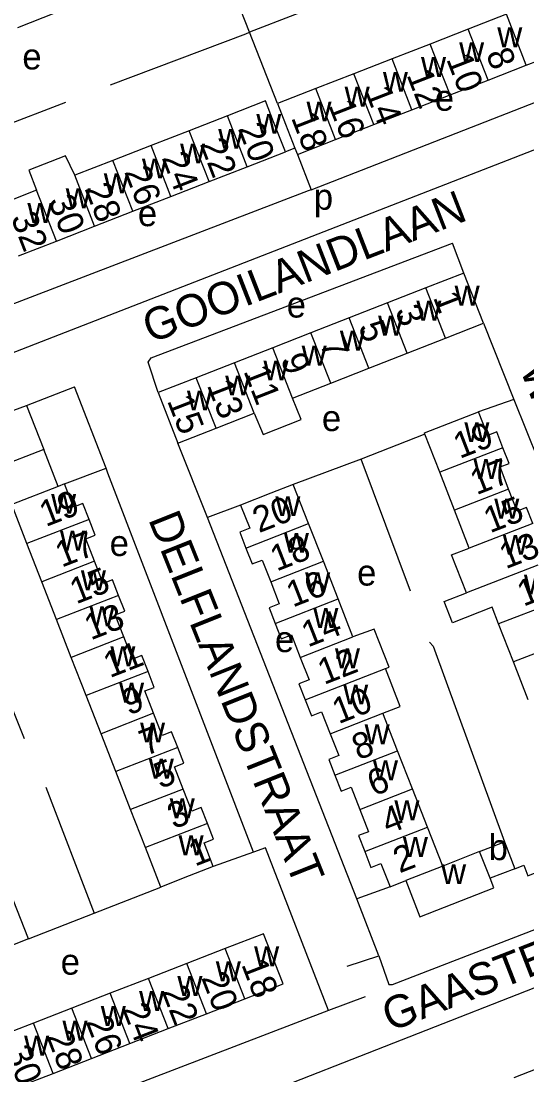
# Model space of a CAD drawing. Extents: x 159675 to 162108, y 386471 to 388472.
# Drawn here: x 160114 to 160192.1, y 387507.9 to 387670.8 of the extents above; entities that cross this region are included whole.
import ezdxf

# ---------------------------------------------------------------- set-up
doc = ezdxf.new("R2010")
doc.units = 0
for name, color, linetype in [('BLT_Basislijn', 7, 'Continuous'), ('BLT_Bebouwing', 7, 'Continuous'), ('BLT_Centroide', 7, 'Continuous'), ('BLT_Huisnummer', 7, 'Continuous'), ('BLT_Huisnummer_ tussenligend', 7, 'Continuous'), ('BLT_Onderverdeling_panden', 7, 'Continuous'), ('BLT_Straatnaam', 7, 'Continuous')]:
    doc.layers.add(name, color=color, linetype=linetype)

msp = doc.modelspace()

# ---------------------------------------------------------------- linework, layer by layer
at = {"layer": 'BLT_Basislijn'}
for p, q in [((160149.27, 387669.04), (160144.64, 387680.86)), ((160175.77, 387679.33), (160149.27, 387669.04)), ((160153.59, 387658.03), (160149.27, 387669.04)), ((160158.76, 387644.69), (160212.01, 387665.49)), ((160214.75, 387659.21), (160100.88, 387614.87)), ((160120.82, 387658.18), (160088.6, 387645.84)), ((160156.28, 387651.12), (160154.8, 387650.55)), ((160156.65, 387650.16), (160158.76, 387644.69)), ((160182.38, 387631.82), (160180.62, 387636.43)), ((160185.42, 387624.05), (160190.1, 387612.3)), ((160114.83, 387611.35), (160122.2, 387614.24)), ((160127.09, 387601.65), (160122.2, 387614.24)), ((160190.1, 387612.3), (160184.63, 387610.36)), ((160190.1, 387612.3), (160213.55, 387553.43)), ((160114.83, 387611.35), (160117.48, 387604.55)), ((160176.35, 387606.92), (160166.48, 387603.06)), ((160142.79, 387594.02), (160138.17, 387605.55)), ((160166.48, 387603.06), (160156.01, 387599.15)), ((160174.12, 387582.68), (160166.48, 387603.06)), ((160120.67, 387599.23), (160127.09, 387601.65)), ((160147.88, 387595.97), (160142.79, 387594.02)), ((160165.83, 387535.13), (160142.79, 387594.02)), ((160114.51, 387559.86), (160101.64, 387591.77)), ((160117.81, 387552.36), (160125.28, 387532.9)), ((160149.89, 387542.34), (160143.66, 387540.09)), ((160125.28, 387532.9), (160135.55, 387536.93)), ((160170.96, 387536.98), (160165.83, 387535.13)), ((160115.11, 387528.91), (160125.28, 387532.9)), ((160203.43, 387525.36), (160144.48, 387502.23)), ((160164.35, 387524.68), (160169.21, 387526.29)), ((160167.14, 387519.97), (160161.46, 387517.85))]:
    msp.add_line(p, q, dxfattribs=at)
for points in [[(160127.76, 387660.91), (160148.68, 387668.81), (160149.27, 387669.04)], [(160158.76, 387644.69), (160158.32, 387644.52), (160098.29, 387621.51)], [(160135.13, 387613.34), (160133.59, 387618.06), (160134.07, 387618.74), (160180.62, 387636.43)], [(160079.83, 387597.77), (160080.23, 387597.97), (160101.74, 387606.54), (160114.83, 387611.35)], [(160149.89, 387542.34), (160127.38, 387600.9), (160127.09, 387601.65)], [(160177.05, 387574.78), (160177.64, 387574.18), (160188.64, 387543.91)], [(160190.24, 387539.77), (160191.61, 387540.32), (160192.26, 387538.64), (160204.95, 387543.89)], [(160161.46, 387517.85), (160151.73, 387543), (160149.89, 387542.34)], [(160169.21, 387526.29), (160166.1, 387534.43), (160165.83, 387535.13)], [(160169.21, 387526.29), (160170.77, 387521.85), (160171.35, 387521.85), (160193.61, 387530.49)], [(160161.46, 387517.85), (160114.47, 387499.83), (160110.82, 387499.48), (160109.21, 387500.42), (160101.21, 387521.62), (160100.59, 387523.26)]]:
    msp.add_lwpolyline(points, dxfattribs=at)
at = {"layer": 'BLT_Bebouwing'}
for p, q in [((160119.31, 387672.03), (160113.42, 387669.73)), ((160188.95, 387671.8), (160183.05, 387669.51)), ((160183.05, 387669.51), (160177.16, 387667.21)), ((160177.16, 387667.21), (160171.27, 387664.91)), ((160192.01, 387663.93), (160197.91, 387666.23)), ((160171.27, 387664.91), (160165.37, 387662.62)), ((160186.12, 387661.64), (160192.01, 387663.93)), ((160165.37, 387662.62), (160159.48, 387660.32)), ((160180.23, 387659.34), (160186.12, 387661.64)), ((160159.48, 387660.32), (160153.59, 387658.03)), ((160174.33, 387657.04), (160180.23, 387659.34)), ((160145.84, 387656.11), (160139.95, 387653.82)), ((160168.44, 387654.75), (160174.33, 387657.04)), ((160162.55, 387652.45), (160168.44, 387654.75)), ((160139.95, 387653.82), (160134.06, 387651.52)), ((160156.65, 387650.16), (160162.55, 387652.45)), ((160134.06, 387651.52), (160128.16, 387649.22)), ((160156.28, 387651.12), (160156.65, 387650.16)), ((160128.16, 387649.22), (160122.27, 387646.92)), ((160148.91, 387648.25), (160154.8, 387650.55)), ((160143.02, 387645.96), (160148.91, 387648.25)), ((160137.12, 387643.66), (160143.02, 387645.96)), ((160116.37, 387644.62), (160110.48, 387642.33)), ((160131.23, 387641.36), (160137.12, 387643.66)), ((160125.33, 387639.06), (160131.23, 387641.36)), ((160119.44, 387636.76), (160125.33, 387639.06)), ((160113.55, 387634.46), (160119.44, 387636.76)), ((160182.38, 387631.82), (160176.47, 387629.51)), ((160185.42, 387624.05), (160182.38, 387631.82)), ((160176.47, 387629.51), (160170.56, 387627.2)), ((160170.56, 387627.2), (160164.65, 387624.89)), ((160164.65, 387624.89), (160158.75, 387622.58)), ((160179.51, 387621.74), (160185.42, 387624.05)), ((160158.75, 387622.58), (160152.84, 387620.27)), ((160173.61, 387619.43), (160179.51, 387621.74)), ((160152.84, 387620.27), (160146.93, 387617.96)), ((160167.7, 387617.11), (160173.61, 387619.43)), ((160146.93, 387617.96), (160141.03, 387615.65)), ((160161.8, 387614.8), (160167.7, 387617.11)), ((160141.03, 387615.65), (160135.13, 387613.34)), ((160135.13, 387613.34), (160138.17, 387605.55)), ((160155.89, 387612.49), (160161.8, 387614.8)), ((160144.08, 387607.86), (160149.98, 387610.17)), ((160178.64, 387601.03), (160176.35, 387606.92)), ((160117.48, 387604.55), (160100.68, 387598)), ((160119.69, 387598.85), (160117.48, 387604.55)), ((160180.91, 387595.18), (160178.64, 387601.03)), ((160120.67, 387599.23), (160119.69, 387598.85)), ((160158.38, 387593.11), (160156.01, 387599.15)), ((160114.87, 387590.01), (160112.52, 387596.05)), ((160183.19, 387589.32), (160180.91, 387595.18)), ((160160.66, 387587.27), (160158.38, 387593.11)), ((160117.16, 387584.12), (160114.87, 387590.01)), ((160162.93, 387581.48), (160160.66, 387587.27)), ((160119.44, 387578.27), (160117.16, 387584.12)), ((160165.23, 387575.61), (160162.93, 387581.48)), ((160121.72, 387572.42), (160119.44, 387578.27)), ((160190.02, 387571.73), (160187.74, 387577.59)), ((160124.02, 387566.53), (160121.72, 387572.42)), ((160192.3, 387565.85), (160190.02, 387571.73)), ((160126.32, 387560.63), (160124.02, 387566.53)), ((160172.13, 387557.98), (160169.85, 387563.8)), ((160128.6, 387554.77), (160126.32, 387560.63)), ((160174.43, 387552.1), (160172.13, 387557.98)), ((160130.88, 387548.91), (160128.6, 387554.77)), ((160176.73, 387546.21), (160174.43, 387552.1)), ((160133.17, 387543.04), (160130.88, 387548.91)), ((160179.1, 387540.17), (160176.73, 387546.21)), ((160188.64, 387543.91), (160190.24, 387539.77)), ((160135.55, 387536.93), (160133.17, 387543.04)), ((160184.81, 387542.42), (160179.1, 387540.17)), ((160190.24, 387539.77), (160186.41, 387538.28)), ((160170.96, 387536.98), (160173.4, 387537.94)), ((160115.11, 387528.91), (160112.75, 387534.95)), ((160145.5, 387527.42), (160139.58, 387525.12)), ((160139.58, 387525.12), (160133.65, 387522.82)), ((160133.65, 387522.82), (160127.73, 387520.51)), ((160127.73, 387520.51), (160121.81, 387518.21)), ((160142.6, 387517.35), (160148.52, 387519.65)), ((160121.81, 387518.21), (160115.89, 387515.91)), ((160136.68, 387515.05), (160142.6, 387517.35)), ((160130.76, 387512.74), (160136.68, 387515.05)), ((160124.83, 387510.44), (160130.76, 387512.74)), ((160118.91, 387508.14), (160124.83, 387510.44)), ((160190.15, 387507.51), (160196.04, 387509.8))]:
    msp.add_line(p, q, dxfattribs=at)
for points in [[(160154.8, 387650.55), (160152.98, 387655.21), (160151.73, 387658.41), (160145.84, 387656.11)], [(160153.59, 387658.03), (160154.84, 387654.82), (160156.28, 387651.12)], [(160122.27, 387646.92), (160120.82, 387649.91), (160115.19, 387647.71), (160116.37, 387644.62)], [(160149.98, 387610.17), (160151.36, 387606.88), (160157.23, 387609.18), (160155.89, 387612.49)], [(160176.35, 387606.92), (160176.27, 387607.11), (160179.97, 387608.55), (160184.63, 387610.36)], [(160188.4, 387604.83), (160187.45, 387607.26), (160186.05, 387606.72), (160184.63, 387610.36)], [(160138.17, 387605.55), (160144.08, 387607.86)], [(160189.29, 387598.43), (160187.96, 387601.85), (160189.35, 387602.39), (160188.4, 387604.83)], [(160124.48, 387593.75), (160123.53, 387596.19), (160122.07, 387595.62), (160120.67, 387599.23)], [(160156.01, 387599.15), (160152.54, 387597.79), (160147.88, 387595.97)], [(160193, 387593.13), (160192.06, 387595.57), (160190.62, 387595.01), (160189.29, 387598.43)], [(160147.88, 387595.97), (160149.29, 387592.39), (160147.75, 387591.79), (160148.71, 387589.32)], [(160125.29, 387587.29), (160123.95, 387590.73), (160125.43, 387591.31), (160124.48, 387593.75)], [(160148.71, 387589.32), (160149.68, 387586.86), (160151.22, 387587.46), (160152.54, 387584.09)], [(160182.76, 387582.39), (160180.48, 387588.27), (160183.19, 387589.32)], [(160129.03, 387582), (160128.09, 387584.41), (160126.64, 387583.85), (160125.29, 387587.29)], [(160152.54, 387584.09), (160153.86, 387580.72), (160152.28, 387580.1), (160153.22, 387577.68)], [(160187.74, 387577.59), (160186.74, 387580.17), (160180.6, 387577.78), (160179.33, 387581.06), (160182.76, 387582.39)], [(160129.86, 387575.59), (160128.52, 387579.02), (160129.97, 387579.58), (160129.03, 387582)], [(160153.22, 387577.68), (160154.17, 387575.27), (160155.74, 387575.89), (160157.1, 387572.43)], [(160170.26, 387570.71), (160170.81, 387570.93), (160168.51, 387576.79), (160165.23, 387575.61)], [(160133.58, 387570.26), (160132.62, 387572.72), (160131.19, 387572.17), (160129.86, 387575.59)], [(160157.1, 387572.43), (160158.45, 387568.98), (160156.87, 387568.36), (160157.85, 387565.87)], [(160134.43, 387563.79), (160133.09, 387567.23), (160134.54, 387567.79), (160133.58, 387570.26)], [(160169.85, 387563.8), (160172.55, 387564.85), (160170.26, 387570.71)], [(160157.85, 387565.87), (160158.82, 387563.38), (160160.4, 387563.99), (160161.72, 387560.62)], [(160138.17, 387558.49), (160137.22, 387560.92), (160135.77, 387560.35), (160134.43, 387563.79)], [(160161.72, 387560.62), (160163.04, 387557.24), (160161.5, 387556.64), (160162.46, 387554.2)], [(160139.02, 387552.08), (160137.68, 387555.52), (160139.11, 387556.07), (160138.17, 387558.49)], [(160162.46, 387554.2), (160163.42, 387551.75), (160164.96, 387552.35), (160166.3, 387548.92)], [(160142.76, 387546.77), (160141.81, 387549.21), (160140.36, 387548.65), (160139.02, 387552.08)], [(160166.3, 387548.92), (160167.64, 387545.49), (160166.09, 387544.88), (160167.05, 387542.42)], [(160143.66, 387540.09), (160142.23, 387543.75), (160143.71, 387544.33), (160142.76, 387546.77)], [(160184.81, 387542.42), (160186.13, 387542.93), (160188.64, 387543.91)], [(160167.05, 387542.42), (160168.01, 387539.97), (160169.55, 387540.57), (160170.96, 387536.98)], [(160143.66, 387540.09), (160139, 387538.28), (160135.55, 387536.93)], [(160173.4, 387537.94), (160175.59, 387532.35), (160186.99, 387536.79), (160186.41, 387538.28)], [(160115.11, 387528.91), (160111.59, 387527.54), (160106.94, 387525.72)], [(160148.52, 387519.65), (160154.44, 387521.95), (160151.42, 387529.72), (160145.5, 387527.42)], [(160115.89, 387515.91), (160109.97, 387513.61), (160112.99, 387505.84), (160118.91, 387508.14)]]:
    msp.add_lwpolyline(points, dxfattribs=at)
at = {"layer": 'BLT_Onderverdeling_panden'}
for p, q in [((160192.01, 387663.93), (160188.95, 387671.8)), ((160186.12, 387661.64), (160183.05, 387669.51)), ((160180.23, 387659.34), (160177.16, 387667.21)), ((160174.33, 387657.04), (160171.27, 387664.91)), ((160168.44, 387654.75), (160165.37, 387662.62)), ((160162.55, 387652.45), (160159.48, 387660.32)), ((160148.91, 387648.25), (160145.84, 387656.11)), ((160143.02, 387645.96), (160139.95, 387653.82)), ((160137.12, 387643.66), (160134.06, 387651.52)), ((160131.23, 387641.36), (160128.16, 387649.22)), ((160125.33, 387639.06), (160122.27, 387646.92)), ((160119.44, 387636.76), (160116.37, 387644.62)), ((160179.51, 387621.74), (160176.47, 387629.51)), ((160173.61, 387619.43), (160170.56, 387627.2)), ((160167.7, 387617.11), (160164.65, 387624.89)), ((160161.8, 387614.8), (160158.75, 387622.58)), ((160155.89, 387612.49), (160152.84, 387620.27)), ((160149.98, 387610.17), (160146.93, 387617.96)), ((160144.08, 387607.86), (160141.03, 387615.65)), ((160188.4, 387604.83), (160178.64, 387601.03)), ((160119.69, 387598.85), (160112.52, 387596.05)), ((160189.29, 387598.43), (160180.91, 387595.18)), ((160124.48, 387593.75), (160114.87, 387590.01)), ((160148.71, 387589.32), (160158.38, 387593.11)), ((160193, 387593.13), (160183.19, 387589.32)), ((160125.29, 387587.29), (160117.16, 387584.12)), ((160152.54, 387584.09), (160160.66, 387587.27)), ((160193.82, 387586.7), (160182.76, 387582.39)), ((160129.03, 387582), (160119.44, 387578.27)), ((160153.22, 387577.68), (160162.93, 387581.48)), ((160197.6, 387581.42), (160187.74, 387577.59)), ((160129.86, 387575.59), (160121.72, 387572.42)), ((160157.1, 387572.43), (160165.23, 387575.61)), ((160198.44, 387575), (160190.02, 387571.73)), ((160133.58, 387570.26), (160124.02, 387566.53)), ((160157.85, 387565.87), (160170.26, 387570.71)), ((160134.43, 387563.79), (160126.32, 387560.63)), ((160161.72, 387560.62), (160169.85, 387563.8)), ((160138.17, 387558.49), (160128.6, 387554.77)), ((160162.46, 387554.2), (160172.13, 387557.98)), ((160139.02, 387552.08), (160130.88, 387548.91)), ((160166.3, 387548.92), (160174.43, 387552.1)), ((160142.76, 387546.77), (160133.17, 387543.04)), ((160167.05, 387542.42), (160176.73, 387546.21)), ((160186.41, 387538.28), (160184.81, 387542.42)), ((160179.1, 387540.17), (160173.4, 387537.94)), ((160148.52, 387519.65), (160145.5, 387527.42)), ((160142.6, 387517.35), (160139.58, 387525.12)), ((160136.68, 387515.05), (160133.65, 387522.82)), ((160130.76, 387512.74), (160127.73, 387520.51)), ((160124.83, 387510.44), (160121.81, 387518.21)), ((160118.91, 387508.14), (160115.89, 387515.91))]:
    msp.add_line(p, q, dxfattribs=at)

# ---------------------------------------------------------------- texts
at = {"layer": 'BLT_Centroide'}
for s, p in [('w', (160187.53, 387666.72)), ('w', (160181.64, 387664.42)), ('e', (160114.16, 387663.28)), ('w', (160175.75, 387662.12)), ('w', (160169.86, 387659.84)), ('w', (160163.95, 387657.53)), ('e', (160177.88, 387656.9)), ('w', (160158.06, 387655.25)), ('w', (160150.31, 387653.34)), ('w', (160144.42, 387651.03)), ('w', (160138.53, 387648.75)), ('w', (160132.64, 387646.44)), ('w', (160126.75, 387644.14)), ('w', (160120.86, 387641.84)), ('p', (160159.19, 387641.61)), ('w', (160114.95, 387639.55)), ('e', (160132.01, 387639.06)), ('w', (160180.94, 387626.78)), ('e', (160155, 387624.94)), ('w', (160175.03, 387624.47)), ('w', (160169.12, 387622.16)), ('w', (160163.22, 387619.84)), ('w', (160157.31, 387617.53)), ('w', (160151.41, 387615.22)), ('w', (160145.5, 387612.91)), ('w', (160139.59, 387610.59)), ('e', (160160.44, 387607.4)), ('w', (160182.45, 387605.69)), ('w', (160183.85, 387600)), ('w', (160118.61, 387594.62)), ('w', (160153.25, 387594.25)), ('w', (160187.07, 387593.88)), ('w', (160119.97, 387588.94)), ('e', (160127.65, 387588.09)), ('w', (160154.57, 387588.59)), ('w', (160188.39, 387588.28)), ('w', (160123.21, 387582.78)), ('e', (160165.88, 387583.52)), ('w', (160157.85, 387582.47)), ('w', (160191.64, 387582.16)), ('w', (160124.54, 387577.22)), ('w', (160159.11, 387576.97)), ('e', (160153.19, 387573.24)), ('w', (160127.76, 387571.06)), ('w', (160162.45, 387570.75)), ('w', (160129.11, 387565.44)), ('w', (160163.73, 387565.16)), ('w', (160132.35, 387559.28)), ('w', (160167.04, 387559)), ('w', (160133.7, 387553.69)), ('w', (160168.33, 387553.44)), ('w', (160136.93, 387547.56)), ('w', (160171.64, 387547.25)), ('w', (160138.3, 387541.84)), ('b', (160186.2, 387541.09)), ('w', (160172.95, 387541.59)), ('w', (160178.86, 387537.38)), ('w', (160149.97, 387524.69)), ('e', (160120.09, 387523.39)), ('w', (160144.05, 387522.38)), ('w', (160138.12, 387520.09)), ('w', (160132.2, 387517.78)), ('w', (160126.28, 387515.47)), ('w', (160120.36, 387513.19)), ('w', (160114.44, 387510.88))]:
    msp.add_text(s, height=4, dxfattribs=at).set_placement(p)
at = {"layer": 'BLT_Huisnummer'}
for s, rotation, p in [('10', 291.2811, (160179.61, 387664.89)), ('14', 291.2811, (160167.08, 387659.85)), ('18', 291.2874, (160155.64, 387655.84)), ('22', 291.2858, (160141.54, 387651.79)), ('26', 291.3022, (160129.86, 387647.48)), ('30', 291.2983, (160118.11, 387643.01)), ('1', 291.3834, (160177.57, 387628.07)), ('5', 291.3901, (160166.01, 387623.55)), ('9', 291.3878, (160154.01, 387618.55)), ('15', 291.3324, (160136.48, 387612.1)), ('19', 21.2284, (160181.72, 387603.08)), ('19', 21.2869, (160117.78, 387592.55)), ('20', 21.3852, (160150.71, 387591.61)), ('13', 21.2211, (160188.83, 387586.03)), ('13', 21.2811, (160124.72, 387575.03)), ('14', 21.3818, (160158.27, 387573.94)), ('9', 21.2947, (160130.55, 387563.42)), ('10', 21.3777, (160163.01, 387562.08)), ('5', 21.2838, (160135.45, 387552.07)), ('6', 21.372, (160168.44, 387550.91)), ('1', 21.2885, (160140.82, 387540.07)), ('2', 21.382, (160172.43, 387539.03)), ('18', 291.2423, (160147.95, 387524.98)), ('22', 291.2487, (160135.64, 387520.85)), ('26', 291.2423, (160123.9, 387516.15)), ('30', 291.2423, (160111.5, 387511.57))]:
    msp.add_text(s, height=4, rotation=rotation, dxfattribs=at).set_placement(p)
at = {"layer": 'BLT_Huisnummer_ tussenligend'}
for s, rotation, p in [('8', 291.2811, (160185.73, 387665.7)), ('12', 291.2874, (160173.48, 387662.45)), ('16', 291.2858, (160161.4, 387657.76)), ('20', 291.3022, (160147.42, 387654.16)), ('24', 291.2983, (160135.65, 387649.65)), ('28', 291.3046, (160123.74, 387644.87)), ('32', 291.3008, (160112.35, 387640.37)), ('3', 291.3901, (160171.68, 387626.01)), ('7', 291.3878, (160160.05, 387620.93)), ('11', 291.3856, (160148.28, 387616.68)), ('13', 291.3324, (160142.64, 387614.5)), ('17', 21.2235, (160184.32, 387597.47)), ('15', 21.2211, (160186.4, 387591.58)), ('17', 21.277, (160120.23, 387586.27)), ('18', 21.3818, (160153.44, 387585.67)), ('15', 21.2811, (160122.47, 387580.6)), ('16', 21.3735, (160155.93, 387580.11)), ('11', 21.2265, (160191.58, 387580.24)), ('11', 21.2843, (160127.67, 387569.2)), ('12', 21.3725, (160160.77, 387568.15)), ('7', 21.2838, (160133.21, 387557.15)), ('8', 21.3797, (160166.06, 387556.49)), ('3', 21.2785, (160137.54, 387545.84)), ('4', 21.382, (160170.63, 387545.04)), ('20', 291.2487, (160141.76, 387522.93)), ('24', 291.2423, (160129.55, 387518.13)), ('28', 291.2423, (160117.85, 387513.88))]:
    msp.add_text(s, height=4, rotation=rotation, dxfattribs=at).set_placement(p)
at = {"layer": 'BLT_Straatnaam'}
for s, rotation, p in [('GOOILANDLAAN', 21.2814, (160133.99, 387620.91)), ('WESTLANDSTRAAT', 291.3398, (160190.98, 387617)), ('DELFLANDSTRAAT', 291.7696, (160133.57, 387593.77)), ('GAASTERLANDLAAN', 21.2762, (160170.99, 387514.54))]:
    msp.add_text(s, height=5, rotation=rotation, dxfattribs=at).set_placement(p)

doc.saveas('drawing.dxf')
